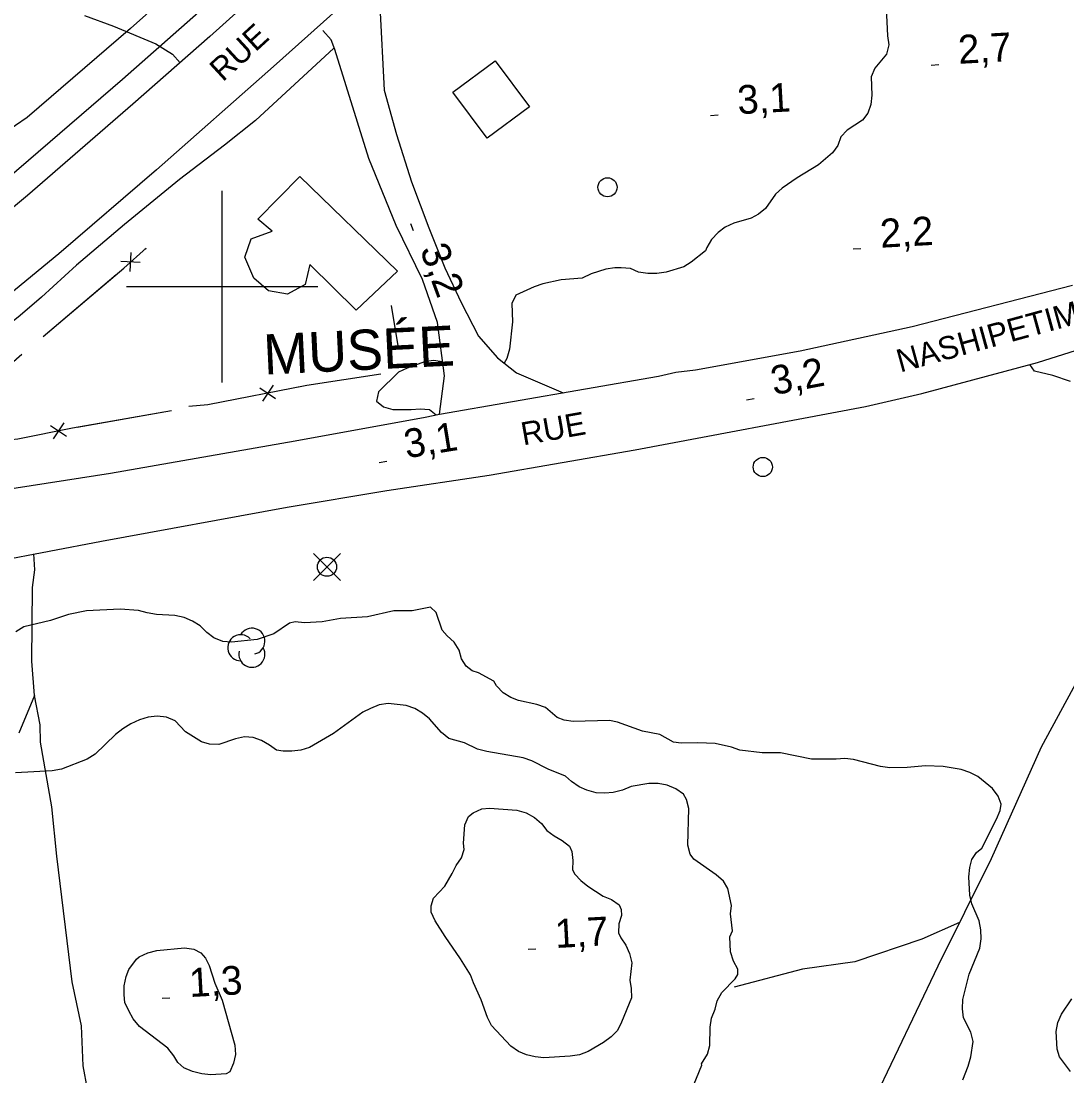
# Model space of a CAD drawing. Extents: x 336540 to 340074, y 5572036 to 5573747.
# Drawn here: x 338579 to 338688.2, y 5572517.6 to 5572627.7 of the extents above; entities that cross this region are included whole.
import ezdxf

# ---------------------------------------------------------------- set-up
doc = ezdxf.new("R2010")
doc.units = 0
for name, color, linetype in [('Niveau 15', 7, 'Continuous'), ('Niveau 19', 7, 'Continuous'), ('Niveau 2', 7, 'Continuous'), ('Niveau 21', 7, 'Continuous'), ('Niveau 22', 7, 'Continuous'), ('Niveau 3', 7, 'Continuous'), ('Niveau 31', 7, 'Continuous'), ('Niveau 36', 7, 'Continuous'), ('Niveau 37', 7, 'Continuous'), ('Niveau 4', 7, 'Continuous'), ('Niveau 44', 7, 'Continuous'), ('Niveau 61', 7, 'Continuous')]:
    doc.layers.add(name, color=color, linetype=linetype)

msp = doc.modelspace()

# ---------------------------------------------------------------- linework, layer by layer
at = {"layer": 'Niveau 19'}
for points in [[(338616.13, 5572632.64), (338616.45, 5572629.31), (338616.93, 5572620.53), (338618.21, 5572615.88), (338619.77, 5572610.96), (338621.58, 5572606.14), (338623.26, 5572601.95), (338624.94, 5572598.36), (338626.77, 5572594.84), (338628.74, 5572592.57), (338630.75, 5572590.98), (338635.6, 5572588.91)], [(338622.68, 5572586.69), (338623.23, 5572590.68), (338622.49, 5572596.25), (338620.93, 5572600.74), (338618.16, 5572606.39), (338615.31, 5572613.4), (338611.77, 5572624.78), (338611.39, 5572625.77), (338610.5, 5572626.75)]]:
    msp.add_lwpolyline(points, dxfattribs=at)
at = {"layer": 'Niveau 2'}
for points in [[(338669.34, 5572629.08), (338669.5, 5572626.21), (338669.63, 5572625.26), (338669.37, 5572624.3), (338668.15, 5572622.81), (338667.77, 5572621.9), (338667.86, 5572619.99), (338667.76, 5572619.03), (338667.44, 5572618.12), (338666.89, 5572617.38), (338665.27, 5572616.33), (338664.61, 5572615.64), (338664.29, 5572614.74), (338663.73, 5572613.99), (338662.29, 5572612.72), (338660.06, 5572611.38), (338658.5, 5572610.28), (338657.78, 5572609.65), (338656.73, 5572608.16), (338656.01, 5572607.58), (338655.23, 5572607.17), (338653.43, 5572606.63), (338652.54, 5572606.21), (338651.81, 5572605.64), (338651.09, 5572604.94), (338650.6, 5572604.09), (338650.49, 5572603.75), (338648.99, 5572602.54), (338648.21, 5572602.07), (338646.36, 5572601.52), (338645.41, 5572601.39), (338644.45, 5572601.37), (338643.49, 5572601.52), (338642.64, 5572601.89), (338641.68, 5572601.98), (338641, 5572601.97), (338640.05, 5572601.83), (338638.53, 5572601.35), (338637.58, 5572600.88), (338635.39, 5572600.72), (338633.48, 5572600.29), (338632.58, 5572599.98), (338630.68, 5572599.1), (338630.25, 5572598.25)], [(338630.25, 5572598.25), (338630.33, 5572596.34), (338629.99, 5572593.46), (338629.72, 5572592.5), (338629.44, 5572592.02)], [(338623.04, 5572592.12), (338623.02, 5572592.13), (338622.06, 5572592.28), (338621.11, 5572592.14), (338619.32, 5572591.49), (338618.42, 5572591.07), (338616.32, 5572589), (338616.11, 5572588.04), (338616.85, 5572587.44), (338617.81, 5572587.18), (338619.73, 5572587.17), (338620.68, 5572587.24), (338621.64, 5572587.15), (338622.36, 5572586.61)], [(338688.59, 5572590.08), (338686.77, 5572590.72), (338684.85, 5572591.18), (338684.36, 5572591.85)], [(338677.37, 5572517.15), (338677.91, 5572518.57), (338678.18, 5572519.53), (338678.43, 5572521.16), (338678.19, 5572522.11), (338677.43, 5572523.61), (338677.31, 5572524.57), (338677.35, 5572525.52), (338678.03, 5572528.18), (338679.12, 5572530.9), (338679.27, 5572531.86), (338679.25, 5572532.81), (338679.07, 5572533.76), (338678.31, 5572535.54), (338678.07, 5572536.44), (338677.98, 5572538.35), (338678.08, 5572539.31), (338678.29, 5572540.15), (338678.78, 5572540.89), (338679.34, 5572541.36), (338680.87, 5572544.37), (338681.25, 5572545.28), (338681.35, 5572545.95), (338681.05, 5572546.79), (338680.47, 5572547.56), (338678.93, 5572548.82), (338678.08, 5572549.25), (338677.17, 5572549.57), (338675.31, 5572549.87), (338673.45, 5572549.94), (338671.53, 5572549.78), (338669.73, 5572549.75), (338668.77, 5572549.89), (338665.94, 5572550.62), (338665.03, 5572550.71), (338664.13, 5572550.63), (338661.54, 5572550.63), (338658.32, 5572551.29), (338656.4, 5572551.31), (338654.08, 5572551.59), (338653.18, 5572551.91), (338651.48, 5572552.27), (338649.67, 5572552.34), (338647.93, 5572552.3), (338647.14, 5572552.4), (338645.71, 5572553.21), (338643.9, 5572553.56), (338641.29, 5572554.52), (338640.45, 5572554.67), (338636.67, 5572554.58), (338635.71, 5572554.73), (338634.97, 5572555), (338633.77, 5572556.04), (338632.86, 5572556.36), (338630.94, 5572556.76), (338630.15, 5572557.08), (338629.35, 5572557.57), (338628.66, 5572558.29), (338628.37, 5572558.79), (338626.78, 5572559.65), (338626.1, 5572559.86), (338625.47, 5572560.35), (338625, 5572561.13), (338624.76, 5572562.02), (338624.24, 5572562.86), (338623.5, 5572563.51), (338622.98, 5572564.12), (338622.33, 5572565.96), (338621.75, 5572566.51), (338619.84, 5572566.13), (338617.93, 5572566.15), (338615.17, 5572565.52), (338612.36, 5572565.35), (338610.45, 5572564.97), (338608.59, 5572564.87), (338607.63, 5572564.97), (338607.01, 5572564.84), (338605.39, 5572563.74), (338603.66, 5572563.13), (338600.96, 5572562.85), (338600.05, 5572562.94), (338599.14, 5572563.32), (338598.4, 5572563.86), (338597.71, 5572564.58), (338596.91, 5572565.07), (338596.01, 5572565.44), (338595.04, 5572565.64), (338593.12, 5572565.77), (338592.16, 5572565.92), (338591.26, 5572566.18), (338589.34, 5572566.31), (338585.84, 5572566.12), (338583.93, 5572565.74), (338582.08, 5572565.13), (338579.28, 5572564.45)], [(338579.28, 5572564.45), (338578.44, 5572563.93)], [(338648.62, 5572541.65), (338648.72, 5572545.48), (338648.48, 5572546.43), (338648.19, 5572546.99), (338647.39, 5572547.53), (338646.48, 5572547.91), (338645.52, 5572548.11), (338644.56, 5572548.09), (338642.7, 5572547.77), (338641.81, 5572547.41), (338640.85, 5572547.17), (338639.95, 5572547.09), (338639.05, 5572547.13), (338638.08, 5572547.39), (338637.29, 5572547.76), (338636.49, 5572548.31), (338635.86, 5572548.86), (338634.04, 5572549.6), (338632.33, 5572550.47), (338631.43, 5572550.78), (338627.63, 5572551.43), (338626.67, 5572551.69), (338625.31, 5572552.34), (338623.66, 5572552.81), (338622.92, 5572553.41), (338621.65, 5572554.84), (338620.91, 5572555.45), (338620.11, 5572555.94), (338619.2, 5572556.25), (338617.34, 5572556.44), (338616.38, 5572556.3), (338615.48, 5572555.95), (338614.7, 5572555.54), (338611.63, 5572553.33), (338609.12, 5572551.87), (338608.22, 5572551.57), (338607.27, 5572551.49), (338606.36, 5572551.47), (338605.68, 5572551.57), (338604.94, 5572552.11), (338604.09, 5572552.6), (338603.24, 5572552.92), (338602.33, 5572552.96), (338601.38, 5572552.77), (338599.64, 5572552.17), (338598.68, 5572552.2), (338597.83, 5572552.46), (338596.17, 5572553.5), (338595.08, 5572554.65), (338594.17, 5572555.03), (338593.21, 5572555.12), (338592.25, 5572555.04), (338591.35, 5572554.74), (338590.46, 5572554.33), (338589.62, 5572553.8), (338588.84, 5572553.22), (338586.73, 5572551.15), (338585.9, 5572550.63), (338583.21, 5572549.61), (338582.25, 5572549.42), (338578.42, 5572549.22)], [(338624.02, 5572538.69), (338624.45, 5572539.55), (338625, 5572540.35), (338625.27, 5572541.2), (338625.2, 5572541.87), (338625.34, 5572543.79), (338625.72, 5572544.64), (338626.22, 5572545.04), (338627.12, 5572545.46), (338627.9, 5572545.53), (338630.78, 5572545.31), (338631.75, 5572545.05), (338632.6, 5572544.56), (338633.35, 5572543.91), (338633.92, 5572543.19), (338634.67, 5572542.64), (338635.52, 5572542.15), (338636.26, 5572541.55), (338636.5, 5572540.99), (338636.63, 5572540.04), (338636.59, 5572539.08), (338636.82, 5572538.64), (338637.45, 5572537.98), (338638.2, 5572537.37), (338639.79, 5572536.34), (338640.65, 5572535.97), (338641.45, 5572535.42), (338641.68, 5572534.92), (338641.69, 5572534.3), (338641.42, 5572533.45), (338641.38, 5572532.5), (338641.62, 5572531.99), (338642.14, 5572531.22), (338642.55, 5572530.33), (338642.79, 5572529.38), (338642.59, 5572527.57), (338642.72, 5572526.68), (338642.74, 5572525.72), (338641.71, 5572523.17), (338641.27, 5572522.31), (338640.61, 5572521.62), (338639.83, 5572521.04), (338638.21, 5572520.11), (338637.31, 5572519.75), (338636.35, 5572519.62), (338633.59, 5572519.45), (338632.69, 5572519.54), (338631.78, 5572519.74), (338630.93, 5572520.12), (338630.13, 5572520.66), (338628.12, 5572522.81), (338627.71, 5572523.65), (338627.06, 5572525.49), (338626.24, 5572527.27), (338625.94, 5572528.11), (338624.9, 5572529.77), (338623.28, 5572532.1), (338622.24, 5572533.76), (338621.83, 5572534.65), (338621.82, 5572535.33), (338622.08, 5572536.12), (338623.25, 5572537.38), (338624.02, 5572538.69)], [(338648.99, 5572515.96), (338650.08, 5572518.68), (338650.07, 5572518.8), (338650.68, 5572519.82), (338650.94, 5572520.73), (338650.97, 5572522.64), (338651.12, 5572523.6), (338651.5, 5572524.51), (338651.71, 5572525.41), (338652.2, 5572526.27), (338653.59, 5572527.7), (338653.86, 5572528.16), (338653.86, 5572528.72), (338653.39, 5572529.55), (338653.09, 5572530.5), (338653.01, 5572532.08), (338653.28, 5572532.7), (338653.08, 5572534.5), (338653.18, 5572535.34), (338652.81, 5572537.13), (338652.35, 5572537.91), (338651.6, 5572538.57), (338649.26, 5572540.21), (338648.86, 5572540.7), (338648.62, 5572541.65)], [(338591.06, 5572529.76), (338591.33, 5572529.99), (338592.23, 5572530.4), (338593.18, 5572530.65), (338596.06, 5572530.94), (338597.02, 5572530.79), (338597.76, 5572530.41), (338598.27, 5572529.86), (338598.63, 5572529.08), (338599.22, 5572527.24), (338599.99, 5572525.45), (338601.31, 5572520.76), (338601.38, 5572519.8), (338601.17, 5572518.9), (338600.79, 5572517.99), (338600.4, 5572517.76), (338598.82, 5572517.67), (338597.86, 5572517.76), (338596.9, 5572518.02), (338595.99, 5572518.39), (338595.36, 5572518.94), (338594.95, 5572519.66), (338594.32, 5572520.44), (338591.35, 5572522.73), (338590.71, 5572523.51), (338590.25, 5572524.34), (338589.84, 5572525.23), (338589.77, 5572526.02), (338589.75, 5572526.97), (338589.96, 5572527.93), (338590.23, 5572528.67), (338591.06, 5572529.76)], [(338688.59, 5572518.02), (338687.44, 5572519.56), (338687.2, 5572520.35), (338687.12, 5572522.2), (338687.27, 5572523.15), (338687.65, 5572524), (338688.75, 5572525.6)]]:
    msp.add_lwpolyline(points, dxfattribs=at)
at = {"layer": 'Niveau 21'}
for points in [[(338482.86, 5572555), (338509.99, 5572566.08), (338518.98, 5572569.82), (338523.18, 5572571.76), (338526.38, 5572573.46), (338528.94, 5572574.93), (338533.68, 5572577.84), (338544.79, 5572585.07), (338550.8, 5572589.31), (338555.06, 5572592.58), (338562.05, 5572598.22), (338570.91, 5572605.62), (338589.58, 5572621.67), (338605.73, 5572635.95), (338616.71, 5572645.98), (338625.48, 5572654.3), (338638.92, 5572667.27), (338645.42, 5572673.76), (338651.8, 5572680.44), (338660.69, 5572690.23), (338679.17, 5572711.43), (338689.09, 5572723.08)], [(338616.07, 5572641.77), (338598.71, 5572626.12), (338590.68, 5572619.05), (338579.65, 5572609.51), (338566.69, 5572598.74), (338563.3, 5572596), (338557.56, 5572591.55), (338550.31, 5572586.13), (338545.09, 5572582.42), (338537.75, 5572577.62), (338533.78, 5572575.19), (338528.23, 5572571.98), (338523.83, 5572569.65), (338520.7, 5572568.13), (338506.98, 5572562.21), (338469.12, 5572546.81), (338452.25, 5572540.24)], [(338617.43, 5572633.81), (338605.37, 5572622.98), (338593.15, 5572612.21), (338582.93, 5572603.41), (338562.82, 5572586.89), (338558.84, 5572583.77), (338558.35, 5572583.14), (338557.91, 5572582), (338557.88, 5572581.8), (338558.2, 5572580.06), (338559.29, 5572578.42), (338561.02, 5572577.31), (338562.41, 5572576.85), (338565.45, 5572576.98), (338588.32, 5572580.52), (338607.62, 5572583.89), (338621.21, 5572586.35), (338622.68, 5572586.69), (338645.58, 5572590.64), (338647.39, 5572591.07), (338649.44, 5572591.31), (338660.36, 5572593.31), (338672.08, 5572595.85), (338688.82, 5572600.14)], [(338611.67, 5572624.92), (338603.46, 5572617.36), (338600.25, 5572614.77), (338595.54, 5572611.18), (338589.8, 5572606.49), (338584.77, 5572602.25), (338581.14, 5572598.91), (338578.91, 5572596.98), (338564.91, 5572585.72), (338558.33, 5572580.84)], [(338446.46, 5572530.56), (338461.87, 5572536.7), (338482.86, 5572544.61), (338509.36, 5572555.62), (338510.96, 5572556.25), (338513.67, 5572557.16), (338518.38, 5572558.46), (338535.22, 5572562.85), (338541.43, 5572564.1), (338563.86, 5572568.26), (338566.28, 5572568.78), (338573.47, 5572570.64), (338576.42, 5572571.31), (338587.4, 5572573.43), (338606.78, 5572576.95), (338617.21, 5572578.72), (338627.89, 5572580.29), (338643.14, 5572582.97), (338667.2, 5572587.48), (338673.06, 5572588.84), (338685.17, 5572592.07), (338701.15, 5572597.11)]]:
    msp.add_lwpolyline(points, dxfattribs=at)
at = {"layer": 'Niveau 22'}
for points in [[(338585.62, 5572628.33), (338588.63, 5572627.21), (338593.06, 5572625.36), (338594.82, 5572624.27), (338595.59, 5572623.37)], [(338586.37, 5572513.72), (338585.49, 5572518.62), (338585.3, 5572522.78), (338584.32, 5572527.37), (338582.74, 5572540.5), (338582.19, 5572545.66), (338581.03, 5572552.42), (338581, 5572554.22), (338580.38, 5572557.28), (338580.12, 5572560.87), (338580.19, 5572568.57), (338580.43, 5572570.42), (338580.33, 5572572.08)], [(338690.13, 5572508.37), (338685.98, 5572509.19), (338680.95, 5572510.42), (338676.91, 5572510.9), (338673.84, 5572510.88), (338665.79, 5572509.91), (338668, 5572514.85), (338674.79, 5572529.07), (338680.36, 5572540.27), (338685.56, 5572551.93), (338692.05, 5572563.88)], [(338580.38, 5572557.28), (338578.75, 5572553.35)], [(338677.01, 5572533.57), (338673.07, 5572531.83), (338666.09, 5572529.48), (338660.6, 5572528.7), (338653.48, 5572526.84)]]:
    msp.add_lwpolyline(points, dxfattribs=at)
at = {"layer": 'Niveau 3'}
for p, q in [((338674.06, 5572623.15), (338674.86, 5572623.19)), ((338651.01, 5572617.89), (338651.81, 5572617.94)), ((338619.65, 5572606.59), (338619.93, 5572605.85)), ((338665.9, 5572603.94), (338666.7, 5572603.99)), ((338654.77, 5572588.17), (338655.56, 5572588.33)), ((338616.39, 5572581.64), (338617.18, 5572581.77)), ((338631.95, 5572530.79), (338632.75, 5572530.83)), ((338593.73, 5572525.68), (338594.54, 5572525.72))]:
    msp.add_line(p, q, dxfattribs=at)
at = {"layer": 'Niveau 31'}
for points in [[(338632.1, 5572618.79), (338627.68, 5572615.5), (338624.1, 5572620.31), (338628.52, 5572623.6), (338632.1, 5572618.79)], [(338608.1, 5572611.52), (338618.32, 5572601.63), (338613.98, 5572597.56), (338609.16, 5572602.32), (338608.65, 5572600.21), (338606.81, 5572599.23), (338604.83, 5572599.56), (338603.3, 5572600.88), (338602.36, 5572603.09), (338603.03, 5572605), (338605.2, 5572605.8), (338603.72, 5572607.06), (338608.1, 5572611.52)]]:
    msp.add_lwpolyline(points, dxfattribs=at)
at = {"layer": 'Niveau 36'}
for p, q in [((338612.35, 5572569.32), (338609.53, 5572572.14)), ((338609.53, 5572569.32), (338612.35, 5572572.14))]:
    msp.add_line(p, q, dxfattribs=at)
for centre in [(338640.24, 5572610.38), (338656.46, 5572581.16), (338610.94, 5572570.74)]:
    msp.add_circle(centre, 1, dxfattribs=at)
at = {"layer": 'Niveau 37'}
for p, q in [((338590.37, 5572601.58), (338590.48, 5572603.58)), ((338591.42, 5572602.52), (338589.42, 5572602.63)), ((338603.92, 5572589.43), (338605.58, 5572588.31)), ((338605.31, 5572589.7), (338604.19, 5572588.04)), ((338583.44, 5572585.76), (338582.33, 5572584.09)), ((338582.05, 5572585.48), (338583.72, 5572584.37))]:
    msp.add_line(p, q, dxfattribs=at)
for points in [[(338581.3, 5572594.78), (338589.71, 5572601.94), (338592.04, 5572604.02)], [(338591.91, 5572603.91), (338592.04, 5572604.02)], [(338581.3, 5572594.78), (338588.91, 5572601.26)], [(338617.66, 5572598.02), (338618.35, 5572593.8)], [(338617.66, 5572598.02), (338618.35, 5572593.8)], [(338594.7, 5572587.01), (338584.36, 5572585.22), (338578.65, 5572584.07), (338575.96, 5572583.79), (338573.53, 5572588.1), (338579.08, 5572592.94)], [(338573.55, 5572588.12), (338579.08, 5572592.94)], [(338616.58, 5572590.85), (338608.83, 5572589.67), (338598.51, 5572587.65), (338596.51, 5572587.48)], [(338616.58, 5572590.85), (338608.83, 5572589.67), (338606.71, 5572589.25)], [(338580.92, 5572584.53), (338578.65, 5572584.07), (338575.96, 5572583.79), (338573.53, 5572588.1), (338573.55, 5572588.12)], [(338602.78, 5572588.49), (338598.51, 5572587.65), (338596.51, 5572587.48)], [(338594.7, 5572587.01), (338584.85, 5572585.3)]]:
    msp.add_lwpolyline(points, dxfattribs=at)
at = {"layer": 'Niveau 4'}
msp.add_lwpolyline([(338592.96, 5572629.23), (338590.42, 5572626.97), (338579.64, 5572617.66), (338577.19, 5572616.01), (338570.46, 5572610.31), (338565.79, 5572605.97), (338558.88, 5572600.09), (338554.13, 5572596.81), (338551.91, 5572595.17), (338549.68, 5572593.41), (338546.05, 5572590.21), (338543.78, 5572588.38), (338536.81, 5572583.36), (338528.87, 5572578.1), (338526.2, 5572576.43), (338521.85, 5572574.1), (338520.41, 5572573.54), (338519.26, 5572573.23), (338517.9, 5572571.98)], dxfattribs=at)
at = {"layer": 'Niveau 44'}
for centre, start, end in [((338601.93, 5572562.28), 44.1154, 269.804), ((338603.1, 5572562.96), 282.2692, 149.7263), ((338603.1, 5572561.6), 166.9369, 29.6212)]:
    msp.add_arc(centre, 1.36, start, end, dxfattribs=at)
at = {"layer": 'Niveau 61'}
for points in [[(338600, 5572590), (338600, 5572610)], [(338590, 5572600), (338610, 5572600)]]:
    msp.add_lwpolyline(points, dxfattribs=at)

# ---------------------------------------------------------------- texts
at = {"layer": 'Niveau 15'}
for s, rotation, p in [('RUE', 42.574, (338600.06, 5572621.32)), ('NASHIPETIMIT', 15.3799, (338670.82, 5572591.02)), ('RUE', 10.1116, (338631.44, 5572583.41))]:
    msp.add_text(s, height=2.4, rotation=rotation, dxfattribs=at).set_placement(p)
at = {"layer": 'Niveau 3'}
for s, rotation, p in [('2,7    ', 3.1182, (338676.94, 5572623.27)), ('3,1    ', 3.1182, (338653.88, 5572618.01)), ('2,2    ', 3.1182, (338668.78, 5572604.06)), ('3,2    ', 290.163, (338620.62, 5572603.88)), ('3,2    ', 10.6964, (338657.61, 5572588.66)), ('3,1    ', 9.1836, (338619.24, 5572582.06)), ('1,7    ', 3.1182, (338634.83, 5572530.91)), ('1,3    ', 3.1182, (338596.61, 5572525.79))]:
    msp.add_text(s, height=3, rotation=rotation, dxfattribs=at).set_placement(p)
at = {"layer": 'Niveau 31'}
msp.add_text('MUSÉE', height=4.2, rotation=2.7837, dxfattribs=at).set_placement((338604.4, 5572590.8))

doc.saveas('drawing.dxf')
